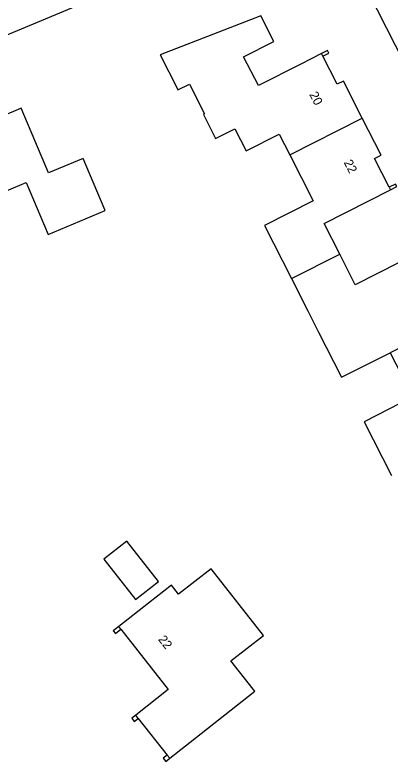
# Model space of a CAD drawing. Extents: x 162417 to 163721, y 384268 to 385416.
# Drawn here: x 163500.2 to 163542, y 384949 to 385033 of the extents above; entities that cross this region are included whole.
import ezdxf

# ---------------------------------------------------------------- set-up
doc = ezdxf.new("R2010")
doc.units = 0
for name, color, linetype in [('IMGEO_Muur', 7, 'Continuous'), ('IMGEO_Pand', 7, 'Continuous'), ('IMGEO_Pand_nummerreeks', 7, 'Continuous'), ('IMGEO_Voetpad_open', 7, 'Continuous')]:
    doc.layers.add(name, color=color, linetype=linetype)

msp = doc.modelspace()

# ---------------------------------------------------------------- linework, layer by layer
at = {"layer": 'IMGEO_Muur'}
for points in [[(163534.428, 385028.407), (163535.118, 385028.759), (163534.973, 385029.044), (163534.283, 385028.693)], [(163541.97, 385013.517), (163542.666, 385013.871), (163542.529, 385014.139), (163541.834, 385013.785)], [(163511.7, 384964.808), (163511.104, 384964.339), (163511.333, 384964.048), (163511.929, 384964.517)], [(163513.602, 384954.926), (163513.166, 384954.583), (163513.444, 384954.23), (163513.88, 384954.573)], [(163517.108, 384950.471), (163516.672, 384950.127), (163516.948, 384949.777), (163517.384, 384950.12)]]:
    msp.add_lwpolyline(points, dxfattribs=at)
at = {"layer": 'IMGEO_Pand'}
for points in [[(163534.283, 385028.693), (163531.979, 385027.521), (163527.257, 385025.12), (163525.618, 385028.342), (163528.977, 385030.051), (163527.526, 385032.903), (163516.318, 385028.552), (163518.235, 385024.782), (163518.308, 385024.639), (163519.579, 385025.285), (163521.259, 385021.981), (163521.134, 385021.917), (163522.498, 385019.234), (163524.63, 385020.318), (163525.884, 385017.852), (163529.562, 385019.721), (163530.746, 385017.393)], [(163534.428, 385028.407), (163534.283, 385028.693)], [(163538.825, 385021.498), (163536.725, 385025.629), (163536.022, 385025.271), (163534.428, 385028.407)], [(163494.29, 385011.32), (163500, 385013.725), (163501.415, 385014.321), (163503.854, 385008.529), (163510.184, 385011.196), (163509.673, 385012.409), (163507.732, 385017.016), (163503.867, 385015.388), (163500.828, 385022.602), (163500, 385022.254), (163497.982, 385021.403), (163498.298, 385020.654), (163491.556, 385017.814)], [(163530.746, 385017.393), (163538.825, 385021.498)], [(163541.834, 385013.785), (163540.202, 385016.996), (163540.927, 385017.365), (163538.825, 385021.498)], [(163530.746, 385017.393), (163533.344, 385012.285), (163527.927, 385009.53), (163530.938, 385003.608)], [(163536.318, 385006.346), (163534.582, 385009.76), (163541.97, 385013.517)], [(163541.834, 385013.785), (163541.97, 385013.517)], [(163545.421, 385006.676), (163538.055, 385002.93), (163536.318, 385006.346)], [(163530.938, 385003.608), (163536.318, 385006.346)], [(163530.938, 385003.608), (163532.773, 385000), (163533.975, 384997.635), (163536.536, 384992.599), (163541.941, 384995.347)], [(163550.012, 384999.452), (163541.941, 384995.347)], [(163541.941, 384995.347), (163544.452, 384990.409), (163539.033, 384987.654), (163542.076, 384981.664)], [(163510.054, 384972.323), (163513.585, 384967.835), (163516.126, 384969.834), (163512.596, 384974.322), (163510.054, 384972.323)], [(163517.384, 384950.12), (163520.878, 384952.87), (163526.874, 384957.588), (163526.689, 384957.823), (163524.188, 384961.001), (163527.844, 384963.8), (163521.985, 384971.248), (163518.37, 384968.403), (163517.566, 384969.425), (163515.034, 384967.432), (163511.7, 384964.808)], [(163511.929, 384964.517), (163511.7, 384964.808)], [(163511.929, 384964.517), (163517.23, 384957.781), (163513.602, 384954.926)], [(163513.88, 384954.573), (163513.602, 384954.926)], [(163513.88, 384954.573), (163517.108, 384950.471)], [(163517.108, 384950.471), (163517.384, 384950.12)]]:
    msp.add_lwpolyline(points, dxfattribs=at)
at = {"layer": 'IMGEO_Voetpad_open'}
for points in [[(163363.507, 384973.847), (163365.371, 384974.629), (163425.859, 385000), (163500, 385031.078), (163534.443, 385045.503)], [(163534.443, 385045.503), (163557.559, 385000), (163571.782, 384971.962), (163572.96, 384969.64), (163599.332, 384917.655), (163619.201, 384879.411), (163644.977, 384828.162)]]:
    msp.add_lwpolyline(points, dxfattribs=at)

# ---------------------------------------------------------------- texts
at = {"layer": 'IMGEO_Pand_nummerreeks'}
for s, rotation, p in [('20', 296.86578, (163532.907, 385024.151)), ('22', 296.86578, (163536.747, 385016.569)), ('22', 308.19889, (163516.047, 384963.359))]:
    msp.add_text(s, height=1, rotation=rotation, dxfattribs=at).set_placement(p)

doc.saveas('drawing.dxf')
